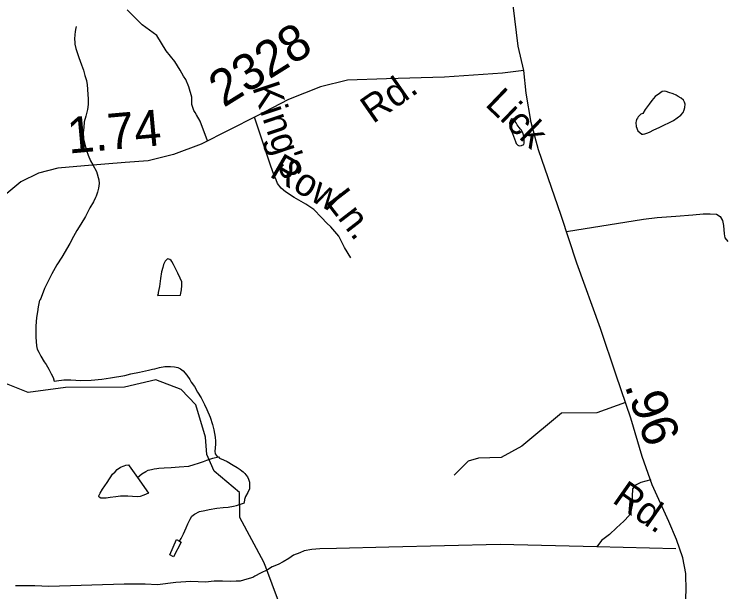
# Model space of a CAD drawing. Extents: x 2001466 to 31450019, y -30647475 to 847247.
# Drawn here: x 2180905 to 2185843, y 768751 to 772750 of the extents above; entities that cross this region are included whole.
import ezdxf

# ---------------------------------------------------------------- set-up
doc = ezdxf.new("R2010")
doc.units = 0
for name, color, linetype in [('Exist Hydrographic Creek Single Shore', 7, 'Continuous'), ('Exist Hydrographic Misc Water Feature', 7, 'Continuous'), ('Exist Road Non-System Type 51', 7, 'Continuous'), ('Exist Road Non-System Type 51 Label', 7, 'Continuous'), ('Exist Road Secondary Mileage Hundredths English Label', 7, 'Continuous'), ('Exist Road Secondary Type 51 Attributed', 7, 'Continuous'), ('Exist Road Secondary Type 51 Label', 7, 'Continuous'), ('Exist Road Secondary Type 51 Number Label', 7, 'Continuous')]:
    doc.layers.add(name, color=color, linetype=linetype)

msp = doc.modelspace()

# ---------------------------------------------------------------- linework, layer by layer
at = {"layer": 'Exist Hydrographic Creek Single Shore'}
for points in [[(2182645.8, 768921.9), (2182633, 768955.9), (2182465.1, 769264.4), (2182464.1, 769438.3), (2182288.1, 769586.3), (2182238.1, 769702.1), (2182228, 769820.4), (2182161.2, 770044.9), (2182060.1, 770151.9), (2181885.2, 770217.8), (2181668, 770166.5), (2181260.2, 770165.1), (2181002, 770131), (2180467.6, 770342.7)], [(2183005, 768049.4), (2182920.1, 768284.1), (2182785.2, 768549.3), (2182645.8, 768921.9)]]:
    msp.add_lwpolyline(points, dxfattribs=at)
at = {"layer": 'Exist Hydrographic Misc Water Feature'}
for points in [[(2181333.6, 772665.8), (2181327.7, 772643.5), (2181325.8, 772627.6), (2181324.2, 772609.6), (2181322.3, 772577.5), (2181324.6, 772555.6), (2181324.4, 772541.8), (2181330.3, 772513.7), (2181343, 772477.7), (2181352.9, 772449.9), (2181369.1, 772400), (2181383.2, 772362.1), (2181393.9, 772326.1), (2181403.9, 772292.1), (2181410.1, 772262.3), (2181412.3, 772230.3), (2181414.6, 772192.3), (2181416.7, 772166.4), (2181416.9, 772124.2), (2181411.1, 772090.2), (2181399.2, 772044.1), (2181389.6, 772004.2), (2181385.7, 771966.2), (2181382, 771930.3), (2181383.8, 771888.2), (2181390.4, 771858.4), (2181404.1, 771806.5), (2181416.9, 771774.5), (2181433.1, 771734.3), (2181449.3, 771706.7), (2181473.5, 771660.9), (2181489.6, 771602.8), (2181491.7, 771579.1), (2181487.8, 771544.8), (2181480, 771518.7), (2181472, 771490.7), (2181468.1, 771480.8), (2181452.5, 771450.7), (2181428.5, 771408.4), (2181397.2, 771350.3), (2181365.2, 771296.3), (2181337.9, 771252.2), (2181315.6, 771210.1), (2181290.1, 771162), (2181234.6, 771067.8), (2181198.7, 771013.6), (2181165.5, 770951.3), (2181129.4, 770883.3), (2181113.8, 770851.2), (2181084.3, 770770.8), (2181080.2, 770769), (2181070.5, 770723.1), (2181064.8, 770688.6), (2181058.8, 770651), (2181053.3, 770589), (2181053.3, 770548.8), (2181053.7, 770513), (2181059.9, 770452.9), (2181064.4, 770431.1), (2181074.2, 770408.9), (2181088.8, 770381.1), (2181110.9, 770343.3), (2181125.1, 770323.4), (2181143.1, 770291.4), (2181161.2, 770259.5), (2181173.5, 770233.7), (2181181.3, 770209.8)], [(2185499.9, 772180.9), (2185485.9, 772189.1), (2185465.8, 772198.6), (2185435.7, 772208.5), (2185417.4, 772214.5), (2185403.9, 772216.5), (2185389.3, 772214.3), (2185370.1, 772202.2), (2185339.9, 772179.9), (2185318.2, 772153.6), (2185298.1, 772127.8), (2185271, 772089.7), (2185255.6, 772063.7)], [(2185256.7, 771919.9), (2185268.6, 771921.7), (2185281.9, 771925.8), (2185301.6, 771933.8), (2185331.5, 771950), (2185369.4, 771966.1), (2185401.4, 771982.4), (2185441, 772000.7), (2185467, 772014.7), (2185492.7, 772033.1), (2185519.1, 772051), (2185534.5, 772069.4), (2185542.5, 772087.2), (2185546.4, 772105.3), (2185547.8, 772127.4), (2185544.3, 772141.4), (2185535.9, 772155.1), (2185519.7, 772169.4), (2185499.9, 772180.9)], [(2185255.6, 772063.7), (2185241.9, 772057.6), (2185230, 772047.6), (2185223.9, 772039.7), (2185218.1, 772029.6), (2185211.5, 772021.7), (2185210.1, 772009.7), (2185207.9, 771999.5), (2185208.3, 771973.5), (2185220.4, 771943.6), (2185248.7, 771919.9), (2185256.7, 771919.9)], [(2184408.6, 771953.2), (2184398.5, 771965.2), (2184384.4, 771984.8), (2184378.4, 771997.1), (2184368.4, 772010.7), (2184360.4, 772018.8), (2184354.2, 772023), (2184348.1, 772024.7), (2184344.4, 772022.9), (2184336.2, 772006.7), (2184332.1, 771994.7), (2184334.5, 771978.5), (2184342.5, 771950.6), (2184352.8, 771924.7), (2184361, 771904.8), (2184367.4, 771886.8), (2184374.9, 771869), (2184379, 771855), (2184389.3, 771843.3), (2184399.3, 771839.4), (2184415.3, 771841.4), (2184431.1, 771849.2), (2184433.4, 771857.3), (2184433, 771893.5), (2184426.8, 771923.2), (2184412.5, 771949.3), (2184408.6, 771953.2)], [(2181896.1, 770801.5), (2182055.8, 770804.1), (2182057.8, 770818.5), (2182061.3, 770842.2), (2182065.4, 770872.4), (2182063.6, 770896.3), (2182052.9, 770922.2), (2182036.9, 770956.3), (2182020.9, 770989.9), (2182006.4, 771018.1), (2181994.9, 771038.1), (2181990.8, 771044), (2181980.7, 771052), (2181974.6, 771053.7), (2181968.7, 771055.9), (2181962.7, 771053.5), (2181948.6, 771039.8), (2181938.3, 771017.4), (2181932.6, 770995.6), (2181925, 770965.5), (2181917.4, 770919.6), (2181909.6, 770865.6), (2181901.8, 770823.4), (2181899.8, 770813.5), (2181896.1, 770801.5)], [(2181181.3, 770209.8), (2181197.5, 770211.8), (2181247.3, 770218.1), (2181295.3, 770218.1), (2181365.4, 770214.8), (2181437.2, 770214.9), (2181511.2, 770223.6), (2181570.9, 770232), (2181669.3, 770248.4), (2181711.3, 770258.7), (2181772.8, 770270.9), (2181834.8, 770285.4), (2181860.8, 770291.2), (2181878.8, 770295.4), (2181910.4, 770303.6), (2181946.3, 770309.9), (2181986.7, 770310.3), (2182014.6, 770308.2), (2182036.3, 770304.4), (2182054.8, 770294.4), (2182074.9, 770280.8), (2182098.9, 770250.8), (2182119.4, 770220.9), (2182129.2, 770202.8), (2182151.4, 770171.1), (2182173.7, 770133.2), (2182198.1, 770093.4), (2182222.3, 770047.6), (2182238.3, 770013.5), (2182260.9, 769959.8), (2182276.6, 769909.9), (2182286.9, 769871.9), (2182295.1, 769822), (2182297.3, 769794), (2182297.8, 769776.1), (2182295.7, 769746), (2182293.7, 769724), (2182295.9, 769706.2), (2182309.9, 769688.3), (2182318.1, 769684.2)], [(2181757, 769543), (2181788.6, 769567.1), (2181814.9, 769583.4), (2181830.7, 769591.6), (2181854.6, 769597.7), (2181872.7, 769601.8), (2181890.5, 769604), (2181906.5, 769606), (2181942.6, 769608.3), (2181990.6, 769610.4), (2182046.6, 769614.9), (2182112.6, 769621.2), (2182150.3, 769631.3), (2182180.1, 769641.4), (2182214.1, 769653.7), (2182237.9, 769661.9), (2182278.1, 769676.1), (2182318.1, 769684.2)], [(2182318.1, 769684.2), (2182326.1, 769676.1), (2182352.3, 769664.4), (2182378.3, 769652.4), (2182420.4, 769626.5), (2182446.6, 769610.8), (2182468.6, 769597), (2182480.9, 769589), (2182488.9, 769580.9), (2182500.6, 769569.4), (2182508.6, 769559.3), (2182518.4, 769547.2), (2182527, 769529.3), (2182532.5, 769509.4), (2182533.2, 769487.4), (2182533, 769463.5), (2182521.5, 769437.3), (2182505.7, 769409.2), (2182497.7, 769389.3), (2182495.6, 769369.4), (2182497.9, 769365.4)], [(2181757, 769543), (2181833.5, 769433.7), (2181801.5, 769419.5), (2181775.9, 769411.2), (2181757.7, 769409.1), (2181724, 769410.9), (2181692, 769412.5), (2181665.6, 769412.5), (2181639.7, 769412.3), (2181607.6, 769408.3), (2181567.8, 769404.1), (2181542.1, 769397.9), (2181523.9, 769397.8), (2181503.8, 769399.6), (2181491.9, 769405.4), (2181489.9, 769411.4), (2181489.9, 769415.5), (2181499.7, 769433.9), (2181515.7, 769461.9), (2181547.3, 769507.8), (2181584.6, 769564.3), (2181602.8, 769582.2), (2181616.8, 769596.3), (2181640.8, 769612.6), (2181664.6, 769622.8), (2181676.7, 769626.6), (2181696.5, 769628.9), (2181700.6, 769622.6), (2181757, 769543)], [(2182049.4, 769100.9), (2182059.1, 769118.9), (2182077.3, 769151.1), (2182094.8, 769193), (2182106.9, 769221.3), (2182122.6, 769253.3), (2182134.1, 769273.5), (2182152.2, 769287.4), (2182187.9, 769305.5), (2182224.1, 769313.8), (2182254.1, 769319.8), (2182308, 769330.3), (2182351.7, 769334.7), (2182386.1, 769336.8), (2182422, 769342.8), (2182444, 769347.2), (2182497.9, 769365.4)], [(2182049.4, 769100.9), (2182059.5, 769094.9), (2182006.2, 768992.6), (2181981.8, 769006.5), (2182027.1, 769112.8), (2182049.4, 769100.9)]]:
    msp.add_lwpolyline(points, dxfattribs=at)
at = {"layer": 'Exist Road Non-System Type 51'}
for p, q in [((2184937.6, 769061.4), (2184268.6, 769077.8)), ((2185484.6, 769048.1), (2184937.6, 769061.4))]:
    msp.add_line(p, q, dxfattribs=at)
for points in [[(2182241.3, 771872.6), (2182191.5, 772010), (2182166.1, 772053.6), (2182157, 772069.9), (2182148, 772082.6), (2182133, 772124.7), (2182133.5, 772175), (2182113.5, 772247.6), (2182091.8, 772298.3), (2182075.9, 772322), (2182053.1, 772363), (2182016.6, 772422.3), (2181956.2, 772497.6), (2181892.4, 772602.6), (2181790.9, 772677.8), (2181686, 772780.5)], [(2183234.8, 771062.9), (2183191.3, 771133.6), (2183151.4, 771213.3), (2183095.2, 771278.6), (2183068.1, 771302.2), (2183032.2, 771343.5), (2182977.8, 771397.9), (2182923.5, 771434.2), (2182841.9, 771481.3), (2182782.1, 771521.2), (2182751.3, 771546.6), (2182726, 771577.4), (2182716.9, 771602.8), (2182703.2, 771633.3), (2182678.7, 771705), (2182567.8, 772036.4)], [(2184727.1, 771244.5), (2185259.5, 771331.3), (2185355.5, 771343), (2185484.6, 771352.1), (2185601, 771361.2), (2185673.8, 771368.5), (2185721, 771368.5), (2185764.7, 771366.6), (2185790.2, 771348.4), (2185806.5, 771321.1), (2185813.8, 771286.6), (2185817.4, 771230.2), (2185822.9, 771201), (2185842.9, 771177.4)], [(2185135.3, 770061.9), (2184936.2, 769989.7), (2184691.9, 769987.3), (2184418.3, 769758.8), (2184275.6, 769681.2), (2184117, 769676.8), (2184046.8, 769654), (2183950, 769558.1)], [(2185310.5, 769524.6), (2185242.4, 769508.1), (2185205.4, 769488), (2185183.6, 769462.6), (2185181.8, 769410), (2185183.6, 769361), (2185174.6, 769317.5), (2185160.1, 769277.6), (2185123.8, 769239.6), (2185073.1, 769194.2), (2185024.2, 769147.1), (2184969.8, 769105.4), (2184937.6, 769061.4)], [(2183135.2, 769050.2), (2183019.8, 769047.1), (2182965.2, 769044.1), (2182910.6, 769035), (2182881.4, 769020.2), (2182837.9, 769003.9), (2182805.3, 768982.1), (2182765.5, 768958.5), (2182731, 768940.4), (2182689.4, 768922.3), (2182656.8, 768902.3)], [(2184268.6, 769077.8), (2183496.5, 769059.3), (2183135.2, 769050.2)], [(2182656.8, 768902.3), (2182609.6, 768878.7), (2182569.8, 768858.8), (2182555.3, 768849.7), (2182513.6, 768837), (2182469.4, 768824.6), (2182441.1, 768824.6), (2182402.2, 768821.1), (2182345.7, 768824.6), (2182289.1, 768824.6), (2182229, 768817.6), (2182126.5, 768821.1), (2182024, 768814), (2181896.6, 768798.1), (2181811.6, 768804.1), (2181665.9, 768804.1), (2181143.7, 768785.9), (2181046.6, 768792), (2180979.8, 768792), (2180913, 768792)]]:
    msp.add_lwpolyline(points, dxfattribs=at)
at = {"layer": 'Exist Road Secondary Type 51 Attributed'}
for points in [[(2184431.5, 772359.5), (2184392.8, 772529.2), (2184357.3, 772811.9), (2184336.3, 772996.2), (2184276.7, 773459), (2184228.6, 773783.6), (2184185.7, 774076.8), (2184162.6, 774303), (2184162.6, 774558.5)], [(2184431.5, 772359.5), (2184283, 772342.8), (2183882.2, 772313.5), (2183480.4, 772303), (2183210.4, 772294.6), (2183024.2, 772248.5), (2182803.4, 772160.6), (2182581.5, 772043.3), (2182197.5, 771850.6), (2182007.1, 771779.4), (2181831.3, 771735.4), (2181672.2, 771722.9), (2181391.8, 771699.8), (2181206.6, 771683.1), (2181072.6, 771649.6), (2180951.3, 771588.8), (2180825.7, 771486.2)], [(2185450.2, 767463.2), (2185464.3, 767651.6), (2185501, 768089.3), (2185534.4, 768416), (2185554.3, 768757.4), (2185552.2, 768876.8), (2185531.3, 768985.7), (2185489.4, 769113.4), (2185435, 769237), (2185318.9, 769490.4), (2185249.8, 769687.3), (2185172.4, 769953.2), (2185070.9, 770250.6), (2184962.1, 770573.1), (2184797.8, 771025.5), (2184691.1, 771356.4), (2184533.1, 771810.8), (2184482.8, 772001.4), (2184447.2, 772202.5), (2184431.5, 772359.5)]]:
    msp.add_lwpolyline(points, dxfattribs=at)

# ---------------------------------------------------------------- texts
at = {"layer": 'Exist Road Non-System Type 51 Label'}
for s, rotation, p in [("King's", 288.5068, (2182550, 772244.7)), ('Row', 329.8018, (2182664, 771629.8)), ('Ln.', 307.5888, (2183053, 771451.4))]:
    msp.add_text(s, height=190, rotation=rotation, dxfattribs=at).set_placement(p)
at = {"layer": 'Exist Road Secondary Mileage Hundredths English Label'}
for s, rotation, p in [('1.74', 5.1466, (2181282.5, 771785)), ('.96', 289.8119, (2185127.1, 770178))]:
    msp.add_text(s, height=250, rotation=rotation, dxfattribs=at).set_placement(p)
at = {"layer": 'Exist Road Secondary Type 51 Label'}
for s, rotation, p in [('Rd.', 34.8573, (2183387.7, 771988.3)), ('Lick', 316.2751, (2184157.2, 772120.3)), ('Rd.', 325.1166, (2185036, 769374.1))]:
    msp.add_text(s, height=190, rotation=rotation, dxfattribs=at).set_placement(p)
at = {"layer": 'Exist Road Secondary Type 51 Number Label'}
msp.add_text('2328', height=250, rotation=31.918, dxfattribs=at).set_placement((2182354.1, 772100.6))

doc.saveas('drawing.dxf')
